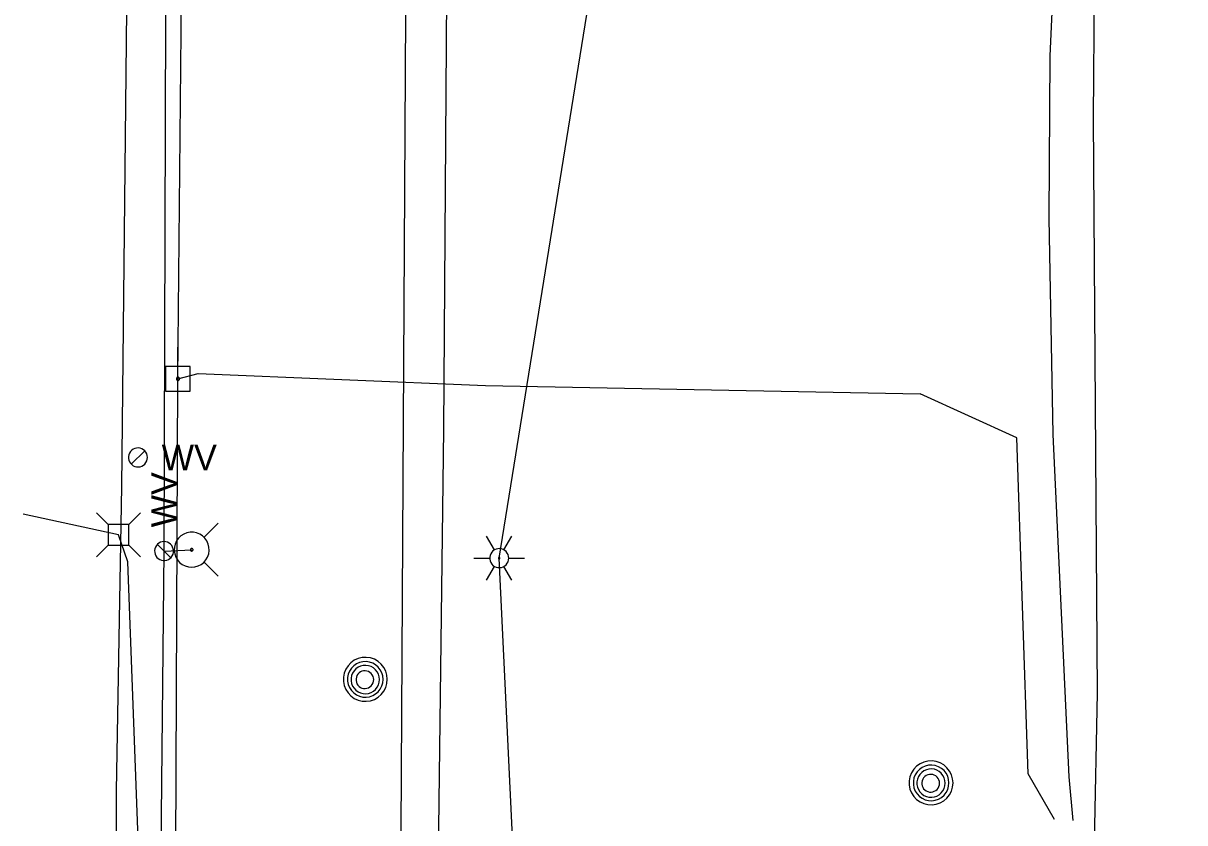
# Model space of a CAD drawing. Extents: x 600849 to 606371, y 330010 to 403088.
# Drawn here: x 602003.9 to 602178.3, y 364492.7 to 364612.7 of the extents above; entities that cross this region are included whole.
import ezdxf

# ---------------------------------------------------------------- set-up
doc = ezdxf.new("R2010")
doc.units = 0
for name, color, linetype in [('E_LTG', 7, 'Continuous'), ('E_UTL_AG_Bold', 7, 'Continuous'), ('E_UTL_E_UG', 7, 'Continuous'), ('E_UTL_EPowerPole', 7, 'Continuous'), ('E_UTL_FO_UG', 7, 'Continuous'), ('E_UTL_G_UG', 7, 'Continuous'), ('E_UTL_MH', 7, 'Continuous'), ('E_UTL_Overhead', 7, 'Continuous'), ('E_UTL_T_UG', 7, 'Continuous'), ('E_UTL_W', 7, 'Continuous'), ('E_UTL_W_UG', 7, 'Continuous'), ('E_UTL_WHydrant', 7, 'Continuous')]:
    doc.layers.add(name, color=color, linetype=linetype)

msp = doc.modelspace()

# ---------------------------------------------------------------- linework, layer by layer
at = {"layer": 'E_LTG'}
for points in [[(602074.66, 364533.65), (602073.47, 364535.71)], [(602076.09, 364533.65), (602077.28, 364535.71)], [(602076.8, 364532.41), (602076.78, 364532.68), (602076.7, 364532.94), (602076.57, 364533.18), (602076.41, 364533.4), (602076.2, 364533.57), (602075.97, 364533.71), (602075.71, 364533.8), (602075.44, 364533.84), (602075.17, 364533.82), (602074.91, 364533.76), (602074.66, 364533.65), (602074.44, 364533.49), (602074.25, 364533.29), (602074.1, 364533.06), (602074, 364532.81), (602073.95, 364532.55), (602073.95, 364532.27), (602074, 364532.01), (602074.1, 364531.76), (602074.25, 364531.53), (602074.44, 364531.33), (602074.66, 364531.17), (602074.91, 364531.06), (602075.17, 364531), (602075.44, 364530.98), (602075.71, 364531.02), (602075.97, 364531.11), (602076.2, 364531.25), (602076.41, 364531.42), (602076.57, 364531.64), (602076.7, 364531.88), (602076.78, 364532.14), (602076.8, 364532.41)], [(602076.8, 364532.41), (602076.78, 364532.68), (602076.7, 364532.94), (602076.57, 364533.18), (602076.41, 364533.4), (602076.2, 364533.57), (602075.97, 364533.71), (602075.71, 364533.8), (602075.44, 364533.84), (602075.17, 364533.82), (602074.91, 364533.76), (602074.66, 364533.65), (602074.44, 364533.49), (602074.25, 364533.29), (602074.1, 364533.06), (602074, 364532.81), (602073.95, 364532.55), (602073.95, 364532.27), (602074, 364532.01), (602074.1, 364531.76), (602074.25, 364531.53), (602074.44, 364531.33), (602074.66, 364531.17), (602074.91, 364531.06), (602075.17, 364531), (602075.44, 364530.98), (602075.71, 364531.02), (602075.97, 364531.11), (602076.2, 364531.25), (602076.41, 364531.42), (602076.57, 364531.64), (602076.7, 364531.88), (602076.78, 364532.14), (602076.8, 364532.41)], [(602076.8, 364532.41), (602076.78, 364532.68), (602076.7, 364532.94), (602076.57, 364533.18), (602076.41, 364533.4), (602076.2, 364533.57), (602075.97, 364533.71), (602075.71, 364533.8), (602075.44, 364533.84), (602075.17, 364533.82), (602074.91, 364533.76), (602074.66, 364533.65), (602074.44, 364533.49), (602074.25, 364533.29), (602074.1, 364533.06), (602074, 364532.81), (602073.95, 364532.55), (602073.95, 364532.27), (602074, 364532.01), (602074.1, 364531.76), (602074.25, 364531.53), (602074.44, 364531.33), (602074.66, 364531.17), (602074.91, 364531.06), (602075.17, 364531), (602075.44, 364530.98), (602075.71, 364531.02), (602075.97, 364531.11), (602076.2, 364531.25), (602076.41, 364531.42), (602076.57, 364531.64), (602076.7, 364531.88), (602076.78, 364532.14), (602076.8, 364532.41)], [(602071.56, 364532.41), (602073.94, 364532.41)], [(602073.47, 364529.11), (602074.66, 364531.17)], [(602075.49, 364532.41), (602075.49, 364532.43), (602075.48, 364532.45), (602075.47, 364532.47), (602075.46, 364532.49), (602075.44, 364532.51), (602075.42, 364532.52), (602075.4, 364532.53), (602075.38, 364532.53), (602075.36, 364532.53), (602075.33, 364532.52), (602075.31, 364532.51), (602075.29, 364532.5), (602075.28, 364532.48), (602075.27, 364532.46), (602075.26, 364532.44), (602075.25, 364532.42), (602075.25, 364532.4), (602075.26, 364532.38), (602075.27, 364532.36), (602075.28, 364532.34), (602075.29, 364532.32), (602075.31, 364532.31), (602075.33, 364532.3), (602075.36, 364532.29), (602075.38, 364532.29), (602075.4, 364532.29), (602075.42, 364532.3), (602075.44, 364532.31), (602075.46, 364532.33), (602075.47, 364532.35), (602075.48, 364532.37), (602075.49, 364532.39), (602075.49, 364532.41)], [(602077.28, 364529.11), (602076.09, 364531.17)], [(602076.8, 364532.41), (602079.18, 364532.41)]]:
    msp.add_lwpolyline(points, dxfattribs=at)
at = {"layer": 'E_UTL_AG_Bold'}
for points in [[(602016.7, 364537.47), (602014.94, 364539.22)], [(602019.79, 364537.47), (602021.54, 364539.22)], [(602019.79, 364537.47), (602016.7, 364537.47)], [(602016.7, 364537.47), (602016.7, 364534.37)], [(602019.79, 364534.37), (602019.79, 364537.47)], [(602016.7, 364534.37), (602014.94, 364532.62)], [(602016.7, 364534.37), (602019.79, 364534.37)], [(602019.79, 364534.37), (602021.54, 364532.62)]]:
    msp.add_lwpolyline(points, dxfattribs=at)
at = {"layer": 'E_UTL_E_UG'}
for points in [[(602017.94, 364497.46), (602018.73, 364543.17), (602021.07, 364767.41), (602022.49, 364811.82), (602023.36, 364828.8), (602023.43, 364843.95), (602024.04, 364855.97), (602024.55, 364880.72), (602023.65, 364893.13), (602022.54, 364902.36), (602024.21, 364958.71), (602023.37, 365017.49), (602022.77, 365026.15), (602021.41, 365028.73)], [(602078.82, 363569.87), (602076, 363747.96), (602075.58, 363768.52), (602093.27, 363966.94), (602082.34, 364160.16), (602083.91, 364353.61), (602075.37, 364532.41), (602096.94, 364666.22), (602086.34, 364750.3)], [(602161.53, 364493), (602160.91, 364499.56), (602158.52, 364550.99), (602157.9, 364583.47), (602158.07, 364607.8), (602159.44, 364637.35), (602157.06, 364686.97), (602159.16, 364734.6), (602160.07, 364735.83), (602172.67, 364738.12), (602178.28, 364738.12)], [(602027.16, 364559.33), (602030.17, 364560.11), (602073.31, 364558.34), (602138.56, 364557.06)], [(602158.72, 364493.19), (602154.77, 364500.03), (602153.07, 364550.48), (602138.56, 364557.06)], [(602017.01, 363967.88), (602016.46, 364027.3), (602017.47, 364153.64), (602017.94, 364497.46)]]:
    msp.add_lwpolyline(points, dxfattribs=at)
at = {"layer": 'E_UTL_EPowerPole'}
for points in [[(602027.13, 364561.17), (602027.13, 364564.08)], [(602028.98, 364561.17), (602025.29, 364561.17)], [(602025.29, 364561.17), (602025.29, 364557.48)], [(602028.98, 364557.48), (602028.98, 364561.17)], [(602027.4, 364559.33), (602027.4, 364559.38), (602027.39, 364559.42), (602027.36, 364559.46), (602027.34, 364559.5), (602027.3, 364559.52), (602027.26, 364559.55), (602027.22, 364559.56), (602027.18, 364559.57), (602027.13, 364559.57), (602027.09, 364559.56), (602027.04, 364559.54), (602027.01, 364559.51), (602026.98, 364559.48), (602026.95, 364559.44), (602026.94, 364559.4), (602026.93, 364559.35), (602026.93, 364559.31), (602026.94, 364559.26), (602026.95, 364559.22), (602026.98, 364559.18), (602027.01, 364559.15), (602027.04, 364559.12), (602027.09, 364559.11), (602027.13, 364559.09), (602027.18, 364559.09), (602027.22, 364559.1), (602027.26, 364559.11), (602027.3, 364559.14), (602027.34, 364559.17), (602027.36, 364559.2), (602027.39, 364559.24), (602027.4, 364559.29), (602027.4, 364559.33)], [(602025.29, 364557.48), (602028.98, 364557.48)]]:
    msp.add_lwpolyline(points, dxfattribs=at)
at = {"layer": 'E_UTL_FO_UG'}
msp.add_lwpolyline([(602176.73, 364221.1), (602169.14, 364221.44), (602167.01, 364223.25), (602165.67, 364227.02), (602161.15, 364302.7), (602162.05, 364344.16), (602164.27, 364467.32), (602165.17, 364512.12), (602164.57, 364598.46), (602164.88, 364637.16), (602166.32, 364677.21), (602160.84, 364686.41), (602166.3, 364687.12), (602164.06, 364758.91), (602160.88, 364891.9), (602162.68, 364925.61), (602161.7, 364940.09), (602164.56, 364982.99), (602164.62, 365035.74), (602163.31, 365113.4), (602164.99, 365277.45)], dxfattribs=at)
at = {"layer": 'E_UTL_G_UG'}
msp.add_lwpolyline([(602065.08, 364438.96), (602066.59, 364455.36), (602066.25, 364487.89), (602067.07, 364551.71), (602067.6, 364631.38), (602067.48, 364707.39), (602067.77, 364724.66)], dxfattribs=at)
at = {"layer": 'E_UTL_MH'}
for points in [[(602058.57, 364514.22), (602058.51, 364514.84), (602058.34, 364515.44), (602058.05, 364516), (602057.66, 364516.49), (602057.19, 364516.9), (602056.64, 364517.22), (602056.05, 364517.42), (602055.43, 364517.51), (602054.8, 364517.48), (602054.19, 364517.33), (602053.62, 364517.07), (602053.11, 364516.71), (602052.68, 364516.26), (602052.34, 364515.73), (602052.11, 364515.15), (602051.99, 364514.53), (602051.99, 364513.9), (602052.11, 364513.29), (602052.34, 364512.7), (602052.68, 364512.18), (602053.11, 364511.72), (602053.62, 364511.36), (602054.19, 364511.1), (602054.8, 364510.95), (602055.43, 364510.92), (602056.05, 364511.01), (602056.64, 364511.21), (602057.19, 364511.53), (602057.66, 364511.94), (602058.05, 364512.43), (602058.34, 364512.99), (602058.51, 364513.59), (602058.57, 364514.22)], [(602057.96, 364514.21), (602057.91, 364514.72), (602057.76, 364515.21), (602057.53, 364515.66), (602057.22, 364516.06), (602056.83, 364516.39), (602056.39, 364516.65), (602055.91, 364516.81), (602055.41, 364516.89), (602054.9, 364516.86), (602054.4, 364516.74), (602053.94, 364516.53), (602053.53, 364516.23), (602053.18, 364515.87), (602052.9, 364515.44), (602052.71, 364514.97), (602052.61, 364514.47), (602052.61, 364513.96), (602052.71, 364513.46), (602052.9, 364512.99), (602053.18, 364512.56), (602053.53, 364512.19), (602053.94, 364511.89), (602054.4, 364511.68), (602054.9, 364511.56), (602055.41, 364511.54), (602055.91, 364511.61), (602056.39, 364511.78), (602056.83, 364512.03), (602057.22, 364512.36), (602057.53, 364512.76), (602057.76, 364513.22), (602057.91, 364513.71), (602057.96, 364514.21)], [(602057.39, 364514.18), (602057.35, 364514.59), (602057.24, 364514.97), (602057.06, 364515.33), (602056.8, 364515.65), (602056.5, 364515.92), (602056.15, 364516.12), (602055.77, 364516.25), (602055.37, 364516.31), (602054.96, 364516.29), (602054.57, 364516.2), (602054.2, 364516.03), (602053.87, 364515.79), (602053.59, 364515.5), (602053.37, 364515.16), (602053.22, 364514.78), (602053.14, 364514.39), (602053.14, 364513.98), (602053.22, 364513.58), (602053.37, 364513.21), (602053.59, 364512.87), (602053.87, 364512.57), (602054.2, 364512.34), (602054.57, 364512.17), (602054.96, 364512.08), (602055.37, 364512.06), (602055.77, 364512.11), (602056.15, 364512.25), (602056.5, 364512.45), (602056.8, 364512.71), (602057.06, 364513.03), (602057.24, 364513.39), (602057.35, 364513.78), (602057.39, 364514.18)], [(602056.54, 364514.17), (602056.51, 364514.42), (602056.44, 364514.66), (602056.33, 364514.89), (602056.17, 364515.09), (602055.98, 364515.25), (602055.76, 364515.38), (602055.52, 364515.46), (602055.27, 364515.5), (602055.02, 364515.49), (602054.77, 364515.43), (602054.54, 364515.32), (602054.33, 364515.17), (602054.16, 364514.99), (602054.02, 364514.78), (602053.93, 364514.54), (602053.88, 364514.29), (602053.88, 364514.04), (602053.93, 364513.79), (602054.02, 364513.56), (602054.16, 364513.34), (602054.33, 364513.16), (602054.54, 364513.01), (602054.77, 364512.91), (602055.02, 364512.85), (602055.27, 364512.84), (602055.52, 364512.87), (602055.76, 364512.96), (602055.98, 364513.08), (602056.17, 364513.25), (602056.33, 364513.45), (602056.44, 364513.67), (602056.51, 364513.92), (602056.54, 364514.17)], [(602143.49, 364498.67), (602143.43, 364499.29), (602143.26, 364499.9), (602142.97, 364500.45), (602142.58, 364500.95), (602142.11, 364501.36), (602141.57, 364501.67), (602140.97, 364501.88), (602140.35, 364501.97), (602139.72, 364501.94), (602139.12, 364501.79), (602138.54, 364501.53), (602138.03, 364501.16), (602137.6, 364500.71), (602137.26, 364500.18), (602137.03, 364499.6), (602136.91, 364498.98), (602136.91, 364498.36), (602137.03, 364497.74), (602137.26, 364497.16), (602137.6, 364496.63), (602138.03, 364496.18), (602138.54, 364495.81), (602139.12, 364495.55), (602139.72, 364495.4), (602140.35, 364495.37), (602140.97, 364495.46), (602141.57, 364495.67), (602142.11, 364495.98), (602142.58, 364496.39), (602142.97, 364496.89), (602143.26, 364497.44), (602143.43, 364498.04), (602143.49, 364498.67)], [(602142.88, 364498.66), (602142.83, 364499.17), (602142.69, 364499.66), (602142.45, 364500.11), (602142.14, 364500.51), (602141.75, 364500.85), (602141.31, 364501.1), (602140.83, 364501.27), (602140.33, 364501.34), (602139.82, 364501.31), (602139.33, 364501.19), (602138.86, 364500.98), (602138.45, 364500.69), (602138.1, 364500.32), (602137.82, 364499.89), (602137.63, 364499.42), (602137.54, 364498.92), (602137.54, 364498.41), (602137.63, 364497.91), (602137.82, 364497.44), (602138.1, 364497.01), (602138.45, 364496.64), (602138.86, 364496.35), (602139.33, 364496.14), (602139.82, 364496.02), (602140.33, 364495.99), (602140.83, 364496.06), (602141.31, 364496.23), (602141.75, 364496.48), (602142.14, 364496.82), (602142.45, 364497.22), (602142.69, 364497.67), (602142.83, 364498.16), (602142.88, 364498.66)], [(602142.32, 364498.64), (602142.28, 364499.04), (602142.16, 364499.43), (602141.98, 364499.79), (602141.73, 364500.11), (602141.42, 364500.37), (602141.07, 364500.57), (602140.69, 364500.71), (602140.29, 364500.76), (602139.88, 364500.74), (602139.49, 364500.65), (602139.12, 364500.48), (602138.79, 364500.25), (602138.51, 364499.95), (602138.29, 364499.61), (602138.14, 364499.24), (602138.07, 364498.84), (602138.07, 364498.43), (602138.14, 364498.04), (602138.29, 364497.66), (602138.51, 364497.32), (602138.79, 364497.03), (602139.12, 364496.79), (602139.49, 364496.62), (602139.88, 364496.53), (602140.29, 364496.51), (602140.69, 364496.57), (602141.07, 364496.7), (602141.42, 364496.9), (602141.73, 364497.17), (602141.98, 364497.49), (602142.16, 364497.84), (602142.28, 364498.23), (602142.32, 364498.64)], [(602141.46, 364498.62), (602141.44, 364498.87), (602141.37, 364499.12), (602141.25, 364499.34), (602141.09, 364499.54), (602140.9, 364499.71), (602140.68, 364499.83), (602140.44, 364499.92), (602140.19, 364499.95), (602139.94, 364499.94), (602139.69, 364499.88), (602139.46, 364499.77), (602139.26, 364499.63), (602139.08, 364499.44), (602138.94, 364499.23), (602138.85, 364499), (602138.8, 364498.75), (602138.8, 364498.49), (602138.85, 364498.25), (602138.94, 364498.01), (602139.08, 364497.8), (602139.26, 364497.61), (602139.46, 364497.47), (602139.69, 364497.36), (602139.94, 364497.3), (602140.19, 364497.29), (602140.44, 364497.33), (602140.68, 364497.41), (602140.9, 364497.54), (602141.09, 364497.7), (602141.25, 364497.9), (602141.37, 364498.13), (602141.44, 364498.37), (602141.46, 364498.62)]]:
    msp.add_lwpolyline(points, dxfattribs=at)
at = {"layer": 'E_UTL_Overhead'}
msp.add_lwpolyline([(602023.8, 363946.92), (602023.98, 364037.98), (602025.57, 364145.3), (602025.83, 364287.76), (602027.16, 364559.33), (602028.92, 364756.04), (602029.03, 364834.91), (602029.56, 364946.13), (602030.41, 365117.16), (602031.91, 365287.51), (602032.13, 365415.23), (602033.07, 365577.35), (602034.21, 365759.49), (602035.29, 365915.56), (602035.65, 366066.63), (602037.15, 366259.2), (602038.14, 366378.17), (602037.53, 366468.16), (602038.3, 366629.6), (602038.45, 366764.67), (602038.7, 366805.21), (602049.62, 366998.37), (602049.62, 367041.99)], dxfattribs=at)
at = {"layer": 'E_UTL_T_UG'}
for points in [[(602056.95, 363843.75), (602061.7, 364675.39), (602061.58, 364697.74), (602062.79, 364769.74), (602063.21, 364911.29)], [(602151.62, 364039.7), (602145.79, 364039.83), (602097.74, 364041.73), (602075.62, 364041.79), (602028.8, 364040.94), (602024, 364041.18), (602018.22, 364042.87), (602017.84, 364061.41), (602018.02, 364129.24), (602017.66, 364147.43), (602012.87, 364149.53), (602017.41, 364151.49), (602018.58, 364155.76), (602019.32, 364189.22), (602020.52, 364339.06), (602020.28, 364413.8), (602020.66, 364452.73), (602015.66, 364455.82), (602019.88, 364460.36), (602021.2, 364490.28), (602019.63, 364531.88), (602018.24, 364535.92), (602003.93, 364539)]]:
    msp.add_lwpolyline(points, dxfattribs=at)
at = {"layer": 'E_UTL_W'}
for p, q in [((602024.58, 364484.56), (602025.07, 364533.47)), ((602025.07, 364533.47), (602029.22, 364533.67))]:
    msp.add_line(p, q, dxfattribs=at)
for points in [[(602022.58, 364547.53), (602022.55, 364547.8), (602022.47, 364548.06), (602022.35, 364548.3), (602022.18, 364548.51), (602021.98, 364548.69), (602021.74, 364548.83), (602021.49, 364548.91), (602021.22, 364548.95), (602020.95, 364548.94), (602020.68, 364548.88), (602020.44, 364548.76), (602020.22, 364548.61), (602020.03, 364548.41), (602019.88, 364548.18), (602019.78, 364547.93), (602019.73, 364547.66), (602019.73, 364547.39), (602019.78, 364547.13), (602019.88, 364546.87), (602020.03, 364546.65), (602020.22, 364546.45), (602020.44, 364546.29), (602020.68, 364546.18), (602020.95, 364546.12), (602021.22, 364546.1), (602021.49, 364546.14), (602021.74, 364546.23), (602021.98, 364546.37), (602022.18, 364546.54), (602022.35, 364546.76), (602022.47, 364547), (602022.55, 364547.26), (602022.58, 364547.53)], [(602020.14, 364546.52), (602022.16, 364548.54)], [(602025.07, 364534.89), (602024.8, 364534.87), (602024.54, 364534.79), (602024.3, 364534.67), (602024.08, 364534.5), (602023.91, 364534.3), (602023.77, 364534.06), (602023.68, 364533.8), (602023.64, 364533.54), (602023.66, 364533.27), (602023.72, 364533), (602023.83, 364532.76), (602023.99, 364532.53), (602024.19, 364532.35), (602024.41, 364532.2), (602024.67, 364532.1), (602024.93, 364532.05), (602025.2, 364532.05), (602025.47, 364532.1), (602025.72, 364532.2), (602025.95, 364532.35), (602026.15, 364532.53), (602026.3, 364532.76), (602026.42, 364533), (602026.48, 364533.27), (602026.49, 364533.54), (602026.45, 364533.8), (602026.36, 364534.06), (602026.23, 364534.3), (602026.05, 364534.5), (602025.84, 364534.67), (602025.6, 364534.79), (602025.34, 364534.87), (602025.07, 364534.89)], [(602026.08, 364532.46), (602024.06, 364534.48)]]:
    msp.add_lwpolyline(points, dxfattribs=at)
at = {"layer": 'E_UTL_W_UG'}
msp.add_lwpolyline([(602025.07, 364533.47), (602026.27, 364919.17), (602025.55, 364923.51), (602026.77, 365008.75)], dxfattribs=at)
at = {"layer": 'E_UTL_WHydrant'}
for points in [[(602029.22, 364531.05), (602029.71, 364531.1), (602030.19, 364531.24), (602030.64, 364531.47), (602031.03, 364531.78), (602031.35, 364532.15), (602031.6, 364532.58), (602031.77, 364533.06), (602031.84, 364533.55), (602031.81, 364534.05), (602031.7, 364534.53), (602031.49, 364534.99), (602031.2, 364535.39), (602030.84, 364535.74), (602030.42, 364536.01), (602029.96, 364536.19), (602029.47, 364536.29), (602028.97, 364536.29), (602028.48, 364536.19), (602028.02, 364536.01), (602027.6, 364535.74), (602027.24, 364535.39), (602026.95, 364534.99), (602026.74, 364534.53), (602026.62, 364534.05), (602026.6, 364533.55), (602026.67, 364533.06), (602026.83, 364532.58), (602027.08, 364532.15), (602027.41, 364531.78), (602027.8, 364531.47), (602028.24, 364531.24), (602028.72, 364531.1), (602029.22, 364531.05)], [(602031.05, 364535.51), (602033.2, 364537.65)], [(602029.22, 364533.47), (602029.26, 364533.48), (602029.29, 364533.49), (602029.33, 364533.51), (602029.36, 364533.53), (602029.38, 364533.56), (602029.4, 364533.59), (602029.41, 364533.63), (602029.42, 364533.66), (602029.42, 364533.7), (602029.41, 364533.74), (602029.39, 364533.77), (602029.37, 364533.81), (602029.34, 364533.83), (602029.31, 364533.85), (602029.27, 364533.87), (602029.24, 364533.87), (602029.2, 364533.87), (602029.16, 364533.87), (602029.13, 364533.85), (602029.09, 364533.83), (602029.07, 364533.81), (602029.04, 364533.77), (602029.03, 364533.74), (602029.02, 364533.7), (602029.02, 364533.66), (602029.02, 364533.63), (602029.04, 364533.59), (602029.05, 364533.56), (602029.08, 364533.53), (602029.11, 364533.51), (602029.14, 364533.49), (602029.18, 364533.48), (602029.22, 364533.47)], [(602031.05, 364531.84), (602033.2, 364529.7)]]:
    msp.add_lwpolyline(points, dxfattribs=at)

# ---------------------------------------------------------------- texts
at = {"layer": 'E_UTL_W'}
msp.add_text('WV', height=3.85, dxfattribs=at).set_placement((602024.71, 364545.6))
msp.add_text('WV', height=3.85, rotation=90, dxfattribs=at).set_placement((602026.99, 364537.03))

doc.saveas('drawing.dxf')
